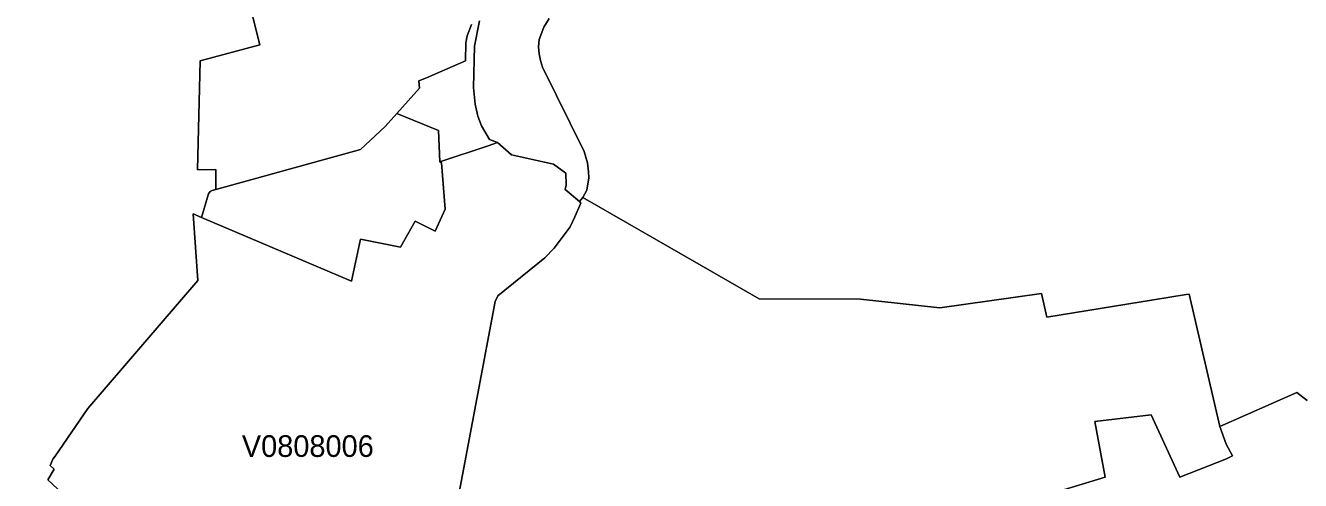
# Model space of a CAD drawing. Extents: x 369010 to 735936, y 6377141 to 6616555.
# Drawn here: x 552577 to 558469, y 6488056 to 6490156 of the extents above; entities that cross this region are included whole.
import ezdxf
from ezdxf.enums import TextEntityAlignment as Align

# ---------------------------------------------------------------- set-up
doc = ezdxf.new("R2010")
doc.units = 0
doc.header["$LTSCALE"] = 40
doc.layers.add('3', color=7, linetype='Continuous', lineweight=13)
doc.layers.add('4', color=7, linetype='Continuous')

msp = doc.modelspace()

# ---------------------------------------------------------------- linework, layer by layer
at = {"layer": '3'}
for points in [[(552472.05, 6487438.48), (552902.19, 6487852.07), (552680.25, 6488058.95), (552709.88, 6488108.6), (552690.85, 6488125.32), (552703.09, 6488154.78), (552714.51, 6488168.35), (552865.29, 6488387.64), (553373.88, 6488979.32), (553351.87, 6489286.83), (553390.43, 6489270.44), (553422.04, 6489379.01), (553430.65, 6489389.94), (553439.09, 6489394.24), (553456.47, 6489399.54), (553455.8, 6489491.89), (553372.23, 6489489.4), (553383.65, 6489993.7), (553660.04, 6490067.01), (553625.61, 6490200.58)], [(553625.61, 6490200.58), (553660.04, 6490067.01), (553383.65, 6489993.7), (553372.23, 6489489.4), (553455.8, 6489491.89), (553456.47, 6489399.54), (554125.6, 6489584.4), (554239.14, 6489690.16), (554292.59, 6489750.24), (554398.18, 6489867.91), (554395.04, 6489901.01), (554430.79, 6489914.75), (554609.53, 6489992.87), (554611.52, 6490076.94), (554617.48, 6490109.38), (554637.5, 6490160.85)], [(554637.5, 6490160.85), (554617.48, 6490109.38), (554611.52, 6490076.94), (554609.53, 6489992.87), (554430.79, 6489914.75), (554395.04, 6489901.01), (554398.18, 6489867.91), (554292.59, 6489750.24), (554486.07, 6489672.45), (554491.86, 6489526.64), (554714.3, 6489601.12), (554758.32, 6489615.68), (554720.59, 6489629.59), (554684.18, 6489692.81), (554667.96, 6489738.32), (554655.05, 6489792.94), (554647.1, 6489870.89), (554651.74, 6490061.39), (554674.25, 6490178.23)], [(554674.25, 6490178.23), (554651.74, 6490061.39), (554647.1, 6489870.89), (554655.05, 6489792.94), (554667.96, 6489738.32), (554684.18, 6489692.81), (554720.59, 6489629.59), (554758.32, 6489615.68), (554823.2, 6489559.08), (555016.18, 6489516.55), (555073.94, 6489475.17), (555075.1, 6489420.06), (555071.29, 6489399.87), (555136.83, 6489344.09), (555153.05, 6489361.8), (555170.92, 6489396.23), (555180.03, 6489453.49), (555179.36, 6489480.8), (555173.57, 6489522.51), (555157.85, 6489574.47), (554966.36, 6489964.24), (554956.6, 6489995.52), (554950.8, 6490026.13), (554948.15, 6490058.57), (554950.8, 6490091.18), (554972.32, 6490148.44), (554996.98, 6490188.66)], [(554996.98, 6490188.66), (554972.32, 6490148.44), (554950.8, 6490091.18), (554948.15, 6490058.57), (554950.8, 6490026.13), (554956.6, 6489995.52), (554966.36, 6489964.24), (555157.85, 6489574.47), (555173.57, 6489522.51), (555179.36, 6489480.8), (555180.03, 6489453.49), (555170.92, 6489396.23), (555153.05, 6489361.8), (555967.99, 6488894.25), (556436.2, 6488893.26), (556802.79, 6488853.04), (557272.66, 6488919.08), (557297.15, 6488809.18), (557789.36, 6488889.29), (557940.3, 6488914.94), (557954.37, 6488916.26), (558095.87, 6488304.4), (558096.04, 6488304.56), (558452.54, 6488462.12), (558500.37, 6488425.21)], [(554580.74, 6488001.03), (554622.77, 6488220.15), (554747.23, 6488882.5), (554758.98, 6488908.82), (554976.29, 6489084.58), (555020.15, 6489128.27), (555093.8, 6489227.41), (555115.64, 6489272.43), (555143.61, 6489335.65), (555136.83, 6489344.09), (555071.29, 6489399.87), (555075.1, 6489420.06), (555073.94, 6489475.17), (555016.18, 6489516.55), (554823.2, 6489559.08), (554758.32, 6489615.68), (554714.3, 6489601.12), (554491.86, 6489526.64), (554499.97, 6489521.68), (554516.19, 6489308.18), (554470.18, 6489207.22), (554377.33, 6489252.73), (554309.14, 6489132.58), (554124.44, 6489169.65), (554082.73, 6488976.84), (553390.43, 6489270.44), (553351.87, 6489286.83), (553373.88, 6488979.32), (552865.29, 6488387.64), (552714.51, 6488168.35), (552703.09, 6488154.78), (552690.85, 6488125.32), (552709.88, 6488108.6), (552680.25, 6488058.95), (552902.19, 6487852.07)], [(555153.05, 6489361.8), (555136.83, 6489344.09), (555143.61, 6489335.65), (555115.64, 6489272.43), (555093.8, 6489227.41), (555020.15, 6489128.27), (554976.29, 6489084.58), (554758.98, 6488908.82), (554747.23, 6488882.5), (554622.77, 6488220.15), (554580.74, 6488001.03)], [(557074.55, 6487922.58), (557566.26, 6488070.7), (557518.1, 6488328.06), (557778.77, 6488359.18), (557911.17, 6488071.04), (558126.82, 6488156.27), (558154.96, 6488169.18), (558126, 6488222.97), (558096.04, 6488304.56), (558095.87, 6488304.4), (557954.37, 6488916.26), (557940.3, 6488914.94), (557789.36, 6488889.29), (557297.15, 6488809.18), (557272.66, 6488919.08), (556802.79, 6488853.04), (556436.2, 6488893.26), (555967.99, 6488894.25), (555153.05, 6489361.8)], [(558500.37, 6488425.21), (558452.54, 6488462.12), (558096.04, 6488304.56), (558126, 6488222.97), (558154.96, 6488169.18), (558126.82, 6488156.27), (557911.17, 6488071.04), (557778.77, 6488359.18), (557518.1, 6488328.06), (557566.26, 6488070.7), (557074.55, 6487922.58)]]:
    msp.add_lwpolyline(points, dxfattribs=at)
msp.add_lwpolyline([(554292.59, 6489750.24), (554239.14, 6489690.16), (554125.6, 6489584.4), (553456.47, 6489399.54), (553439.09, 6489394.24), (553430.65, 6489389.94), (553422.04, 6489379.01), (553390.43, 6489270.44), (554082.73, 6488976.84), (554124.44, 6489169.65), (554309.14, 6489132.58), (554377.33, 6489252.73), (554470.18, 6489207.22), (554516.19, 6489308.18), (554499.97, 6489521.68), (554491.86, 6489526.64), (554486.07, 6489672.45)], close=True, dxfattribs=at)

# ---------------------------------------------------------------- texts
at = {"layer": '4'}
msp.add_text('V0808006', height=100, dxfattribs=at).set_placement((553881.53, 6488164.75), align=Align.CENTER)

doc.saveas('drawing.dxf')
